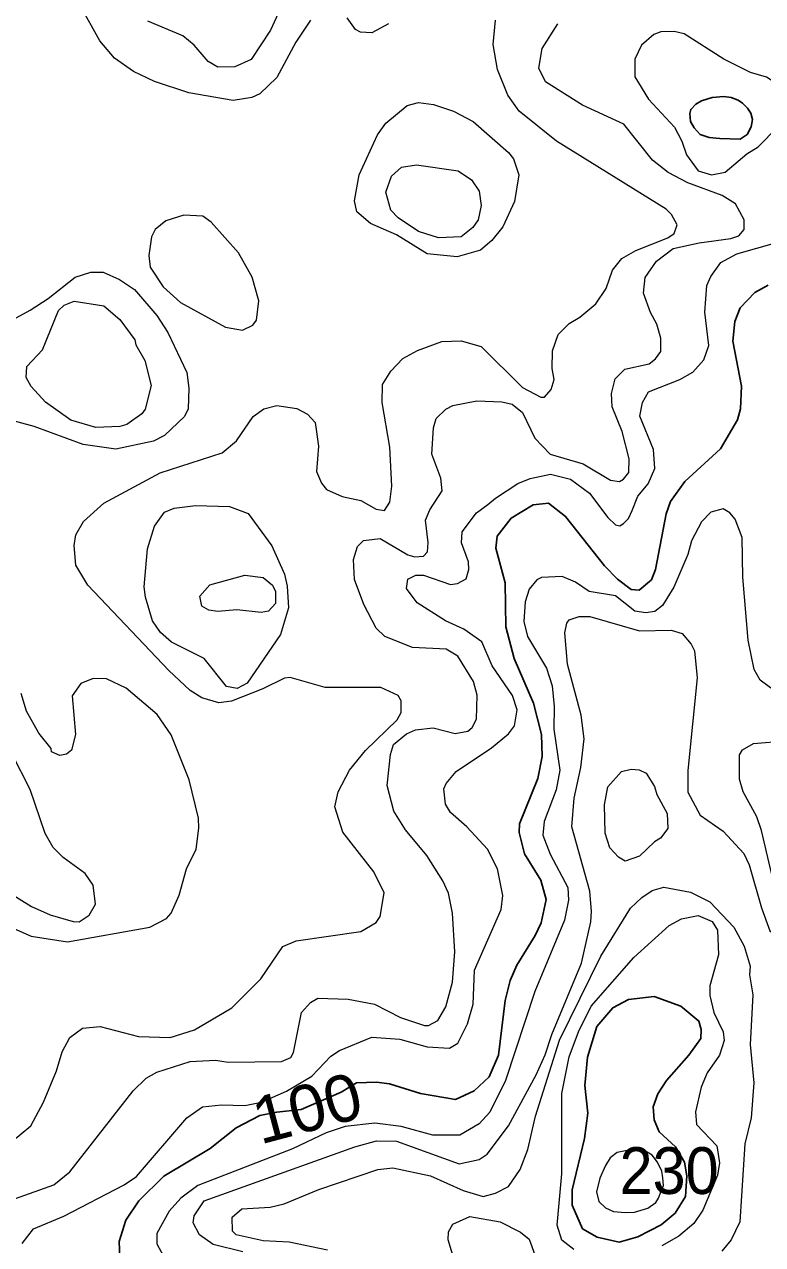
# Model space of a CAD drawing. Extents: x 673.6 to 698.9, y 7012 to 7040.1.
# Drawn here: x 693.283 to 694.546, y 7025.562 to 7027.65 of the extents above; entities that cross this region are included whole.
import ezdxf
from ezdxf.enums import TextEntityAlignment as Align

# ---------------------------------------------------------------- set-up
doc = ezdxf.new("R2010")
doc.units = 0
doc.header["$LTSCALE"] = 0.032
doc.layers.add('1', color=7, linetype='Continuous', lineweight=25)
doc.layers.add('2', color=7, linetype='Continuous', lineweight=13)
doc.layers.add('21', color=7, linetype='Continuous')
doc.layers.add('61', color=7, linetype='Continuous')

msp = doc.modelspace()

# ---------------------------------------------------------------- linework, layer by layer
at = {"layer": '1'}
for points in [[(694.4214, 7027.4973), (694.4225, 7027.4837), (694.429, 7027.4727), (694.4395, 7027.4616), (694.4545, 7027.4566), (694.4729, 7027.4546), (694.5077, 7027.4534), (694.5195, 7027.4616), (694.5266, 7027.4747), (694.5286, 7027.4874), (694.5261, 7027.4979), (694.5201, 7027.5063), (694.5119, 7027.5151), (694.5043, 7027.5205), (694.4924, 7027.525), (694.4799, 7027.5264), (694.4601, 7027.525), (694.4415, 7027.5194), (694.4321, 7027.5134), (694.4231, 7027.5044)], [(694.397, 7025.7293), (694.4126, 7025.7034), (694.4165, 7025.6798), (694.4144, 7025.6445), (694.3964, 7025.6161), (694.3728, 7025.5958), (694.3328, 7025.5755), (694.3006, 7025.5665), (694.2631, 7025.5747), (694.2382, 7025.5893), (694.2204, 7025.6296), (694.2201, 7025.6559), (694.2413, 7025.7434), (694.2468, 7025.7873), (694.2421, 7025.8346), (694.2466, 7025.8827), (694.2622, 7025.9351), (694.2898, 7025.9673), (694.3164, 7025.9814), (694.3608, 7025.9869), (694.4061, 7025.97), (694.4371, 7025.9445), (694.4409, 7025.9303), (694.4403, 7025.9145), (694.4201, 7025.8865), (694.3817, 7025.8432), (694.367, 7025.8202), (694.3589, 7025.7976), (694.3604, 7025.7759), (694.3693, 7025.7549)]]:
    msp.add_lwpolyline(points, close=True, dxfattribs=at)
msp.add_lwpolyline([(693.4466, 7025.5261), (693.445, 7025.5675), (693.4566, 7025.6037), (693.4784, 7025.6368), (693.5216, 7025.679), (693.6007, 7025.7263), (693.6453, 7025.7622), (693.6856, 7025.7829), (693.7148, 7025.7889), (693.7563, 7025.7932), (693.8251, 7025.8232), (693.8514, 7025.8388), (693.8854, 7025.8399), (693.9077, 7025.8373), (693.9609, 7025.8207), (694.0208, 7025.8104), (694.0525, 7025.8254), (694.0784, 7025.849), (694.0942, 7025.8864), (694.1057, 7025.98), (694.1141, 7026.0143), (694.1253, 7026.0401), (694.1572, 7026.0911), (694.1671, 7026.1125), (694.1756, 7026.1525), (694.1667, 7026.1859), (694.1388, 7026.2309), (694.1295, 7026.267), (694.1299, 7026.282), (694.1616, 7026.3597), (694.1689, 7026.3972), (694.168, 7026.4349), (694.1542, 7026.4888), (694.1211, 7026.5651), (694.1068, 7026.6191), (694.1056, 7026.6943), (694.0896, 7026.7539), (694.0921, 7026.7743), (694.1156, 7026.8049), (694.1537, 7026.8277), (694.1798, 7026.8307), (694.2091, 7026.808), (694.2757, 7026.7236), (694.2978, 7026.7005), (694.3213, 7026.6831), (694.3348, 7026.6816), (694.3561, 7026.6996), (694.3627, 7026.7172), (694.3809, 7026.8126), (694.3888, 7026.8334), (694.4133, 7026.8676), (694.4742, 7026.9237), (694.503, 7026.9732), (694.5082, 7026.9921), (694.5099, 7027.0311), (694.4952, 7027.1079), (694.4984, 7027.1413), (694.5079, 7027.1648), (694.5327, 7027.1914), (694.5556, 7027.2038)], dxfattribs=at)
at = {"layer": '2'}
for points in [[(693.7722, 7027.6571), (693.7471, 7027.6196), (693.7146, 7027.5593), (693.686, 7027.5313), (693.6721, 7027.5247), (693.6398, 7027.5198), (693.5641, 7027.5329), (693.5055, 7027.552), (693.4693, 7027.5691), (693.4372, 7027.5921), (693.4118, 7027.6219), (693.3785, 7027.682)], [(693.7198, 7027.6746), (693.704, 7027.6399), (693.6711, 7027.5899), (693.6432, 7027.5775), (693.614, 7027.5765), (693.5972, 7027.5866), (693.5734, 7027.6146), (693.554, 7027.6301), (693.4938, 7027.6557)], [(693.906, 7027.6507), (693.8776, 7027.6357), (693.8581, 7027.6367), (693.8494, 7027.641), (693.835, 7027.6612)], [(693.382, 7025.9322), (693.4124, 7025.9352), (693.4778, 7025.9181), (693.532, 7025.9164), (693.5738, 7025.9298), (693.6378, 7025.967), (693.6874, 7026.017), (693.725, 7026.0723), (693.748, 7026.0817), (693.8583, 7026.0977), (693.8847, 7026.1133), (693.8919, 7026.1235), (693.8985, 7026.1642), (693.8807, 7026.1999), (693.8275, 7026.268), (693.814, 7026.311), (693.8196, 7026.3369), (693.8393, 7026.3741), (693.8663, 7026.4074), (693.9205, 7026.4601), (693.9278, 7026.4723), (693.9276, 7026.4924), (693.9222, 7026.5014), (693.893, 7026.5154), (693.7976, 7026.5155), (693.7376, 7026.5327), (693.7279, 7026.5315), (693.6911, 7026.5128), (693.637, 7026.4917), (693.6155, 7026.4892), (693.5864, 7026.4974), (693.5664, 7026.51), (693.5302, 7026.5444), (693.3914, 7026.6907), (693.3708, 7026.7248), (693.3677, 7026.7585), (693.3709, 7026.7764), (693.3842, 7026.7991), (693.4187, 7026.8309), (693.515, 7026.8824), (693.621, 7026.9166), (693.6459, 7026.9375), (693.6745, 7026.9792), (693.6928, 7026.9919), (693.7146, 7026.9978), (693.7493, 7026.9927), (693.7675, 7026.9832), (693.7807, 7026.9686), (693.786, 7026.9284), (693.7827, 7026.885), (693.7911, 7026.865), (693.7999, 7026.854), (693.8267, 7026.842), (693.8587, 7026.8352), (693.8848, 7026.8207), (693.899, 7026.8182), (693.9082, 7026.8325), (693.9118, 7026.8599), (693.9084, 7026.9263), (693.8951, 7027.0032), (693.8956, 7027.034), (693.9097, 7027.0567), (693.9304, 7027.078), (693.9557, 7027.0922), (693.9971, 7027.1071), (694.0304, 7027.1087), (694.0645, 7027.0989), (694.1352, 7027.0286), (694.1669, 7027.0121), (694.1729, 7027.0119), (694.1843, 7027.0254), (694.1894, 7027.0426), (694.1862, 7027.0612), (694.1868, 7027.0912), (694.1964, 7027.1194), (694.2149, 7027.1381), (694.2336, 7027.1488), (694.2607, 7027.1718), (694.2785, 7027.1982), (694.2894, 7027.2294), (694.3053, 7027.2492), (694.3291, 7027.2632), (694.3841, 7027.285), (694.3949, 7027.2923), (694.3997, 7027.3068), (694.3903, 7027.3247), (694.3811, 7027.3335), (694.1934, 7027.4504), (694.1297, 7027.5013), (694.1099, 7027.529), (694.0923, 7027.5729), (694.0851, 7027.6154), (694.0892, 7027.6574)], [(693.9952, 7026.8733), (693.9799, 7026.9148), (693.9832, 7026.9596), (693.9873, 7026.9756), (694.0043, 7026.9918), (694.0161, 7026.9978), (694.0572, 7027.006), (694.1, 7027.0044), (694.1176, 7027.0003), (694.1351, 7026.9859), (694.1562, 7026.9418), (694.1824, 7026.9147), (694.2393, 7026.8979), (694.2857, 7026.87), (694.3012, 7026.868), (694.3082, 7026.8717), (694.3175, 7026.8832), (694.3176, 7026.9066), (694.3059, 7026.9533), (694.2888, 7026.9953), (694.2873, 7027.0183), (694.2936, 7027.0434), (694.3103, 7027.0601), (694.3518, 7027.0693), (694.363, 7027.0779), (694.3718, 7027.0903), (694.3718, 7027.1133), (694.3653, 7027.1368), (694.3544, 7027.1572), (694.3425, 7027.1902), (694.3449, 7027.2167), (694.3648, 7027.2446), (694.3932, 7027.2665), (694.4376, 7027.2764), (694.4915, 7027.2837), (694.5053, 7027.2883), (694.5148, 7027.2989), (694.5146, 7027.3155), (694.4997, 7027.343), (694.477, 7027.3569), (694.4183, 7027.3787), (694.3844, 7027.3967), (694.3576, 7027.4178), (694.3085, 7027.4793), (694.238, 7027.5118), (694.1747, 7027.5518), (694.1632, 7027.5748), (694.1688, 7027.6084), (694.1958, 7027.6508)], [(693.6201, 7025.8013), (693.66, 7025.8001), (693.6886, 7025.8056), (693.7313, 7025.8249), (693.7745, 7025.8502), (693.8073, 7025.8843), (693.8222, 7025.8942), (693.8772, 7025.9171), (693.9252, 7025.9139), (693.972, 7025.9005), (694.0102, 7025.8983), (694.0243, 7025.9068), (694.0414, 7025.9399), (694.0511, 7025.9735), (694.0531, 7026.0318), (694.0989, 7026.1355), (694.1015, 7026.1596), (694.0924, 7026.2048), (694.0754, 7026.239), (694.0401, 7026.2769), (694.0123, 7026.3016), (694.0033, 7026.3159), (694.0006, 7026.3418), (694.0048, 7026.3512), (694.0219, 7026.3717), (694.082, 7026.4123), (694.111, 7026.4363), (694.1214, 7026.4497), (694.1261, 7026.4773), (694.1179, 7026.5014), (694.0832, 7026.5522), (694.0654, 7026.5933), (694.0348, 7026.6153), (694.0032, 7026.6293), (693.955, 7026.6603), (693.9365, 7026.685), (693.9389, 7026.7008), (693.9526, 7026.7073), (693.9659, 7026.7077), (694.0123, 7026.6913), (694.0241, 7026.6932), (694.0391, 7026.7013), (694.0436, 7026.7175), (694.043, 7026.7306), (694.031, 7026.7629), (694.0319, 7026.7819), (694.0564, 7026.8144), (694.0759, 7026.8285), (694.0892, 7026.8392), (694.1272, 7026.8642), (694.1483, 7026.8729), (694.1833, 7026.8802), (694.2174, 7026.872), (694.25, 7026.8477), (694.2814, 7026.806), (694.2944, 7026.7936), (694.3016, 7026.7918), (694.3079, 7026.7957), (694.3166, 7026.8045), (694.3227, 7026.8182), (694.3325, 7026.8425), (694.3505, 7026.8639), (694.362, 7026.8901), (694.3596, 7026.9227), (694.3359, 7026.9798), (694.3408, 7027.0031), (694.351, 7027.0212), (694.4046, 7027.0422), (694.4266, 7027.0547), (694.4457, 7027.076), (694.454, 7027.1005), (694.4475, 7027.1573), (694.4505, 7027.2029), (694.4574, 7027.2183), (694.4745, 7027.2425), (694.5019, 7027.2573), (694.5703, 7027.2769)], [(693.9724, 7026.7475), (693.974, 7026.7635), (693.9693, 7026.8018), (693.9765, 7026.8192), (693.9978, 7026.8521), (693.9952, 7026.8733)], [(694.577, 7026.5025), (694.5419, 7026.5279), (694.5317, 7026.5462), (694.5215, 7026.5961), (694.5125, 7026.7041), (694.5114, 7026.772), (694.499, 7026.8033), (694.4902, 7026.8144), (694.4786, 7026.821), (694.4574, 7026.8154), (694.4415, 7026.7986), (694.4247, 7026.7663), (694.4182, 7026.7429), (694.3944, 7026.687), (694.3748, 7026.6558), (694.3617, 7026.6453), (694.3465, 7026.6429), (694.3276, 7026.6462), (694.2942, 7026.6724), (694.2494, 7026.6796), (694.2261, 7026.6955), (694.2034, 7026.7053), (694.1678, 7026.7037), (694.1599, 7026.6995)], [(693.2674, 7025.6411), (693.3332, 7025.6642), (693.3606, 7025.6865), (693.469, 7025.8254), (693.4912, 7025.8467), (693.5095, 7025.8574), (693.5665, 7025.8752), (693.6101, 7025.8776), (693.6316, 7025.8745), (693.7227, 7025.8753), (693.7389, 7025.882), (693.7434, 7025.8909), (693.7573, 7025.9591), (693.7723, 7025.9766), (693.7847, 7025.9837), (693.837, 7025.9822), (693.8821, 7025.9738), (693.9266, 7025.9509), (693.9676, 7025.937), (693.9742, 7025.9373), (693.9903, 7025.9458), (694.004, 7025.9688), (694.0152, 7026.0109), (694.0192, 7026.0632), (694.0152, 7026.1292), (694.0086, 7026.1634), (693.999, 7026.1845), (693.9715, 7026.2281), (693.9348, 7026.2716), (693.915, 7026.3035), (693.9035, 7026.3475), (693.9091, 7026.4009), (693.9147, 7026.4181), (693.9369, 7026.4361), (693.9521, 7026.4429), (693.9823, 7026.4464), (694.0198, 7026.4366), (694.0416, 7026.4407), (694.0493, 7026.447), (694.0563, 7026.4611), (694.0579, 7026.5023), (694.0513, 7026.5256), (694.0248, 7026.5689), (694.0046, 7026.5812), (693.9471, 7026.5837), (693.8999, 7026.6028), (693.8847, 7026.6168), (693.8639, 7026.6571), (693.8476, 7026.6999), (693.846, 7026.7345), (693.8529, 7026.7567), (693.8633, 7026.7669), (693.8915, 7026.7702), (693.9392, 7026.7426), (693.9507, 7026.7388), (693.966, 7026.74), (693.9724, 7026.7475)], [(694.1599, 7026.6995), (694.1466, 7026.6835), (694.1399, 7026.6621), (694.1377, 7026.6285), (694.1439, 7026.6026), (694.1763, 7026.5483)], [(693.6566, 7025.5499), (693.6057, 7025.5625), (693.5822, 7025.5787), (693.5717, 7025.5992), (693.5732, 7025.6115), (693.5904, 7025.637), (693.8484, 7025.7296), (693.8854, 7025.7397), (693.9196, 7025.7389), (694.0267, 7025.7003), (694.0612, 7025.7077), (694.0747, 7025.7169), (694.111, 7025.7653), (694.1589, 7025.8528), (694.1743, 7025.8868), (694.1852, 7025.9218), (694.2362, 7026.0434), (694.2521, 7026.1143), (694.2535, 7026.1323), (694.2503, 7026.1667), (694.2199, 7026.2767), (694.2239, 7026.3261), (694.2353, 7026.3782), (694.2405, 7026.4277), (694.2354, 7026.4678), (694.2124, 7026.5553), (694.2076, 7026.6091), (694.2109, 7026.6255), (694.215, 7026.6312), (694.2323, 7026.637), (694.2502, 7026.637), (694.3357, 7026.6125), (694.3899, 7026.6132), (694.4083, 7026.608), (694.4241, 7026.5897), (694.4295, 7026.578), (694.4343, 7026.5316)], [(694.1763, 7026.5483), (694.1859, 7026.5183), (694.1894, 7026.483), (694.189, 7026.4442), (694.1993, 7026.3741), (694.1928, 7026.34), (694.1723, 7026.2861), (694.1698, 7026.2624), (694.1825, 7026.2301), (694.213, 7026.1729), (694.214, 7026.1515), (694.2069, 7026.1174), (694.1564, 7025.995), (694.1063, 7025.8429), (694.0791, 7025.7888), (694.0609, 7025.769), (694.0281, 7025.7495), (693.9816, 7025.7496), (693.9278, 7025.7644), (693.8826, 7025.7702), (693.8315, 7025.7644), (693.799, 7025.7531), (693.7418, 7025.7262), (693.5798, 7025.6633), (693.5504, 7025.6414), (693.5304, 7025.6193), (693.5094, 7025.5814), (693.5097, 7025.5636), (693.5209, 7025.5425)], [(694.4343, 7026.5316), (694.418, 7026.3732), (694.418, 7026.3364), (694.4393, 7026.2969), (694.4787, 7026.2697), (694.514, 7026.2311)], [(693.1718, 7026.1442), (693.2944, 7026.0896), (693.3566, 7026.08), (693.4974, 7026.105), (693.526, 7026.1201), (693.5339, 7026.129), (693.5475, 7026.1601), (693.5602, 7026.2051), (693.5768, 7026.2389), (693.5814, 7026.2747), (693.5805, 7026.2919), (693.565, 7026.3573), (693.534, 7026.4342), (693.5098, 7026.4694), (693.4567, 7026.5144), (693.4233, 7026.5303), (693.4005, 7026.531), (693.3795, 7026.5223), (693.3648, 7026.5013), (693.3701, 7026.435), (693.3635, 7026.4081), (693.3549, 7026.4012), (693.3434, 7026.3988), (693.3294, 7026.4054), (693.3287, 7026.4111), (693.3076, 7026.4372), (693.2864, 7026.4748), (693.2774, 7026.5053)], [(694.5728, 7026.1494), (694.5444, 7026.2705), (694.5361, 7026.2938), (694.5129, 7026.3371), (694.5065, 7026.3583), (694.5066, 7026.4), (694.5119, 7026.4088), (694.5303, 7026.4198), (694.5859, 7026.4243)], [(693.2355, 7026.1771), (693.2951, 7026.1409), (693.3267, 7026.1265), (693.3664, 7026.1148), (693.3767, 7026.1145), (693.3938, 7026.1258), (693.4045, 7026.1447), (693.4003, 7026.1772), (693.3867, 7026.1971), (693.3489, 7026.2247), (693.3322, 7026.2413), (693.3186, 7026.2653), (693.2924, 7026.3406), (693.2615, 7026.4023)], [(694.514, 7026.2311), (694.5233, 7026.2122), (694.544, 7026.1384), (694.5587, 7026.099), (694.5642, 7026.0952), (694.5935, 7026.0539), (694.6305, 7026.0161), (694.6694, 7025.9686), (694.6758, 7025.9423), (694.6627, 7025.8892), (694.6192, 7025.7676), (694.5703, 7025.648), (694.5659, 7025.6267), (694.5659, 7025.6072), (694.5806, 7025.5751), (694.6424, 7025.4863)], [(693.8013, 7025.5524), (693.7358, 7025.5663), (693.6915, 7025.5688), (693.6453, 7025.579), (693.6391, 7025.585), (693.6385, 7025.6093), (693.6551, 7025.6231), (693.7035, 7025.6262), (693.7273, 7025.632), (693.7865, 7025.6566), (693.8874, 7025.6905), (693.9134, 7025.6937), (693.9777, 7025.6796), (694.0337, 7025.6549), (694.0678, 7025.6444), (694.0889, 7025.65), (694.1113, 7025.6617), (694.1313, 7025.6908), (694.1444, 7025.7246), (694.1574, 7025.7821), (694.1984, 7025.912), (694.2693, 7026.0556), (694.3201, 7026.1376), (694.3395, 7026.1562), (694.357, 7026.1678), (694.3769, 7026.1736), (694.4225, 7026.1654), (694.456, 7026.1487), (694.4971, 7026.1052), (694.5146, 7026.0725), (694.5247, 7026.0387), (694.5239, 7026.0235), (694.5296, 7025.9896), (694.5247, 7025.9046), (694.5314, 7025.8387), (694.5263, 7025.7792), (694.516, 7025.7345), (694.5074, 7025.6013), (694.4924, 7025.5701), (694.4765, 7025.5509)], [(694.2232, 7025.5536), (694.2023, 7025.5699), (694.1944, 7025.5952), (694.2026, 7025.6835), (694.2027, 7025.8209), (694.2151, 7025.8835), (694.231, 7025.9264), (694.253, 7025.9701), (694.3256, 7026.0534), (694.3864, 7026.1084), (694.4075, 7026.1198), (694.4361, 7026.1251), (694.4596, 7026.1152), (694.4688, 7026.1001), (694.4705, 7026.0582), (694.4558, 7026.0047), (694.4557, 7025.9884), (694.4625, 7025.9592), (694.4785, 7025.9262), (694.4803, 7025.9114), (694.4723, 7025.8864), (694.4514, 7025.8558), (694.4409, 7025.8317), (694.4311, 7025.7894), (694.4332, 7025.7679), (694.4679, 7025.731), (694.4722, 7025.7023), (694.469, 7025.6811), (694.4441, 7025.6208), (694.4284, 7025.5982), (694.4028, 7025.5766), (694.3738, 7025.5599)], [(693.2938, 7025.7654), (693.3154, 7025.8061), (693.338, 7025.8594), (693.3477, 7025.8921), (693.3604, 7025.9163), (693.382, 7025.9322)], [(693.3503, 7025.611), (693.4536, 7025.6643), (693.4745, 7025.6789), (693.5608, 7025.7791), (693.5876, 7025.7978), (693.6201, 7025.8013)], [(693.2608, 7025.7381), (693.2938, 7025.7654)], [(693.2791, 7025.5638), (693.2982, 7025.5894), (693.3503, 7025.611)]]:
    msp.add_lwpolyline(points, dxfattribs=at)
for points in [[(694.5385, 7027.4402), (694.5719, 7027.4739), (694.5839, 7027.5151), (694.5746, 7027.5452), (694.5526, 7027.5598), (694.5256, 7027.5677), (694.48, 7027.5905), (694.4119, 7027.6339), (694.3949, 7027.6379), (694.3719, 7027.6371), (694.3599, 7027.6325), (694.3391, 7027.6141), (694.3276, 7027.5905), (694.3276, 7027.5602), (694.3508, 7027.5218), (694.3955, 7027.4739), (694.4081, 7027.4503), (694.4158, 7027.4269), (694.4358, 7027.3991), (694.4587, 7027.3923), (694.4819, 7027.3973), (694.519, 7027.4284)], [(693.9013, 7027.4807), (693.9377, 7027.5111), (693.957, 7027.5162), (693.9831, 7027.5128), (694.0172, 7027.5014), (694.0508, 7027.4839), (694.1115, 7027.4306), (694.12, 7027.4199), (694.1287, 7027.3924), (694.1214, 7027.3468), (694.1015, 7027.3038), (694.0829, 7027.28), (694.0635, 7027.2637), (694.0233, 7027.2521), (693.9719, 7027.2575), (693.9198, 7027.2899), (693.8749, 7027.3091), (693.8519, 7027.3291), (693.8477, 7027.3483), (693.8556, 7027.3924), (693.8872, 7027.4609)], [(693.9111, 7027.3905), (693.9282, 7027.4054), (693.9536, 7027.4094), (694.025, 7027.3995), (694.0477, 7027.3842), (694.061, 7027.3646), (694.0645, 7027.3398), (694.0594, 7027.3155), (694.0503, 7027.3025), (694.0302, 7027.2865), (693.9915, 7027.2847), (693.9574, 7027.2955), (693.9222, 7027.3187), (693.9097, 7027.3322), (693.9011, 7027.3626)], [(693.6491, 7027.2589), (693.6027, 7027.3117), (693.5879, 7027.3216), (693.5557, 7027.3233), (693.5249, 7027.3139), (693.5068, 7027.2988), (693.5002, 7027.2866), (693.496, 7027.2546), (693.4981, 7027.2348), (693.5203, 7027.2011), (693.5498, 7027.1739), (693.6268, 7027.1317), (693.6558, 7027.127), (693.6736, 7027.1355), (693.6798, 7027.1437), (693.6839, 7027.1769), (693.6725, 7027.2172)], [(693.1624, 7027.0905), (693.2928, 7027.1609), (693.3235, 7027.1808), (693.3694, 7027.2172), (693.3966, 7027.2261), (693.4178, 7027.2261), (693.4455, 7027.2136), (693.471, 7027.1961), (693.5096, 7027.1518), (693.5283, 7027.1226), (693.5608, 7027.0545), (693.564, 7027.0273), (693.5632, 7026.9923), (693.5566, 7026.979), (693.5228, 7026.9465), (693.5035, 7026.9368), (693.4395, 7026.9231), (693.3832, 7026.9311), (693.2997, 7026.9619), (693.1872, 7026.992), (693.1503, 7027.0074), (693.1334, 7027.026), (693.1303, 7027.0496), (693.1482, 7027.0789)], [(693.314, 7027.0929), (693.3409, 7027.1602), (693.3507, 7027.1697), (693.3678, 7027.1762), (693.4188, 7027.1685), (693.4463, 7027.1451), (693.4719, 7027.1103), (693.4737, 7027.1018), (693.4891, 7027.0748), (693.4999, 7027.0319), (693.4892, 7026.9914), (693.4837, 7026.9834), (693.4583, 7026.9652), (693.4459, 7026.962), (693.4048, 7026.9601), (693.3621, 7026.9727), (693.3191, 7027.0036), (693.2941, 7027.0305), (693.2857, 7027.046), (693.2867, 7027.0646)], [(693.5057, 7026.7916), (693.5225, 7026.8155), (693.5389, 7026.822), (693.5757, 7026.8268), (693.6339, 7026.8252), (693.6656, 7026.8132), (693.7064, 7026.7575), (693.7277, 7026.7091), (693.7326, 7026.6889), (693.735, 7026.6519), (693.721, 7026.6058), (693.6643, 7026.523), (693.6467, 7026.5139), (693.6286, 7026.5169), (693.5904, 7026.5647), (693.5346, 7026.5928), (693.5158, 7026.6097), (693.5023, 7026.6292), (693.49, 7026.67), (693.4877, 7026.6874), (693.4935, 7026.7524)], [(693.5984, 7026.6477), (693.5867, 7026.6547), (693.5833, 7026.6715), (693.6003, 7026.6911), (693.6602, 7026.7076), (693.6914, 7026.7038), (693.7076, 7026.6907), (693.7128, 7026.6795), (693.7128, 7026.6588), (693.7005, 7026.6459), (693.6879, 7026.6437), (693.6462, 7026.6485), (693.6138, 7026.6453)], [(694.3614, 7026.3459), (694.3653, 7026.332), (694.3826, 7026.2998), (694.3838, 7026.2741), (694.3715, 7026.2573), (694.3609, 7026.2513), (694.3353, 7026.2269), (694.3111, 7026.2181), (694.2993, 7026.2253), (694.2846, 7026.2408), (694.2765, 7026.266), (694.2758, 7026.3144), (694.2813, 7026.3455), (694.3044, 7026.3715), (694.321, 7026.3758), (694.3351, 7026.3743), (694.3471, 7026.369)], [(694.2617, 7025.6522), (694.266, 7025.636), (694.2775, 7025.6249), (694.2907, 7025.6189), (694.3108, 7025.6168), (694.327, 7025.6176), (694.3496, 7025.6244), (694.3633, 7025.6343), (694.368, 7025.6415), (694.3731, 7025.6552), (694.3765, 7025.6633), (694.3752, 7025.6765), (694.3735, 7025.688), (694.3663, 7025.703), (694.3573, 7025.7153), (694.3428, 7025.7239), (694.3232, 7025.7251), (694.2971, 7025.72), (694.2852, 7025.7106), (694.2771, 7025.6974), (694.2677, 7025.6756)], [(694.0514, 7025.4655), (694.0324, 7025.4894), (694.0079, 7025.5704), (694.0087, 7025.5841), (694.0162, 7025.5969), (694.045, 7025.6105), (694.0971, 7025.6009), (694.1317, 7025.5835), (694.1468, 7025.5717), (694.1564, 7025.5444), (694.1573, 7025.5264), (694.1465, 7025.4863), (694.1344, 7025.471), (694.109, 7025.4575), (694.0695, 7025.4563)]]:
    msp.add_lwpolyline(points, close=True, dxfattribs=at)

# ---------------------------------------------------------------- texts
at = {"layer": '21', "width": 0.95}
msp.add_text('230', height=0.08, dxfattribs=at).set_placement((694.3013, 7025.6488))
at = {"layer": '61', "width": 1.05}
msp.add_text('100', height=0.08, rotation=14.895, dxfattribs=at).set_placement((693.7769, 7025.7572), align=Align.CENTER)

doc.saveas('drawing.dxf')
